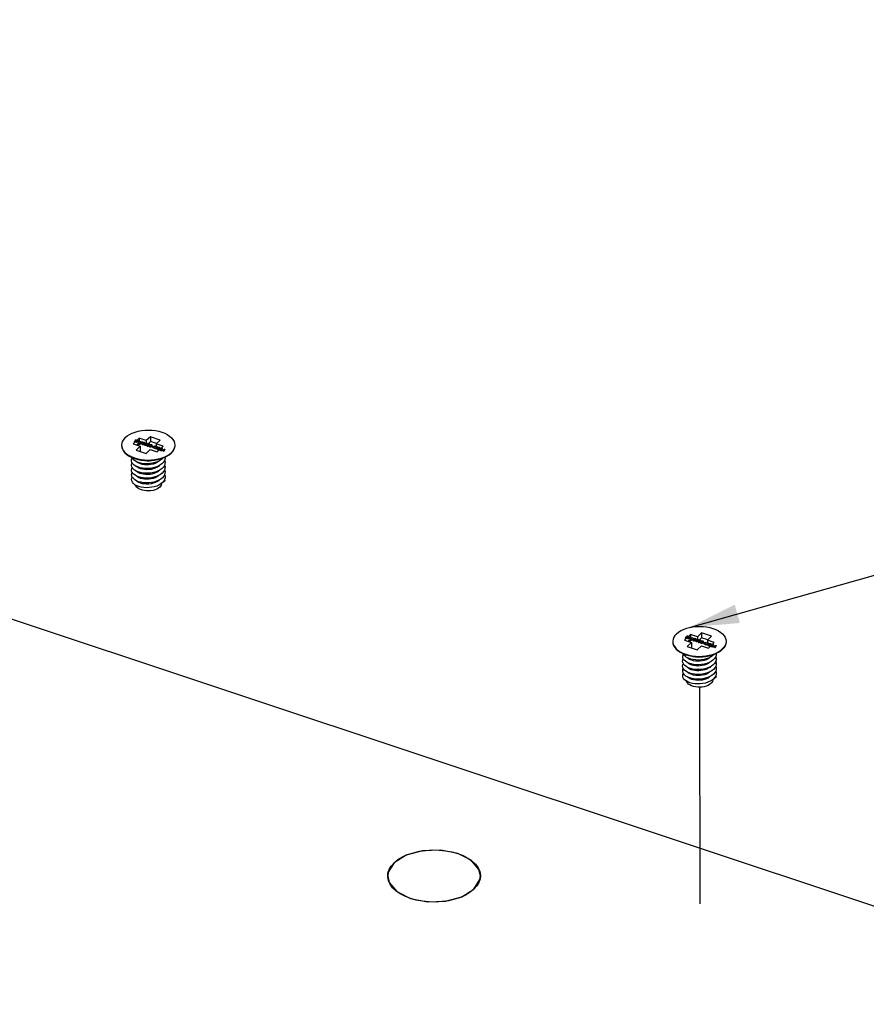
# Model space of a CAD drawing. Extents: x 0 to 1189, y 0 to 841.
# Tile 295 of 297: x 588 to 614, y 691 to 721. Entities that reach past the tile are written whole.
import ezdxf

# ---------------------------------------------------------------- set-up
doc = ezdxf.new("R2010")
doc.units = 0
doc.header["$LTSCALE"] = 65.395
doc.linetypes.add('DASHED', pattern=[0.2, 0.1, -0.1])
doc.layers.get('0').update_dxf_attribs({"linetype": 'CONTINUOUS'})
for name, color, linetype in [('02___PRT_ALL_AXES', 7, 'CONTINUOUS'), ('03_ALL_AXES', 7, 'CONTINUOUS'), ('05_ALL_CURVES', 7, 'CONTINUOUS'), ('20_ALL_FEATURES', 7, 'CONTINUOUS')]:
    doc.layers.add(name, color=color, linetype=linetype)

msp = doc.modelspace()

# ---------------------------------------------------------------- linework, layer by layer
at = {"color": 2, "linetype": 'Continuous'}
msp.add_line((608.421, 702.239), (805.537, 757.943), dxfattribs=at)
at = {"color": 7, "linetype": 'Continuous'}
msp.add_line((666.713, 676.273), (535.41, 719.958), dxfattribs=at)
at = {"color": 7, "linetype": 'DASHED'}
msp.add_line((608.723, 700.433), (608.874, 630.721), dxfattribs=at)
at = {"color": 2, "linetype": 'Continuous'}
msp.add_solid([(609.787, 702.924), (608.421, 702.239), (609.943, 702.371)], dxfattribs=at)
at = {"layer": '02___PRT_ALL_AXES', "color": 2, "linetype": 'Continuous'}
for p, q in [((600.357, 695.494), (599.864, 695.361)), ((600.903, 695.511), (600.357, 695.494)), ((601.418, 695.41), (600.903, 695.511)), ((601.824, 695.205), (601.418, 695.41)), ((599.499, 695.132), (599.317, 694.842)), ((599.864, 695.361), (599.499, 695.132)), ((602.059, 694.928), (601.824, 695.205)), ((599.317, 694.842), (599.303, 694.729)), ((602.103, 694.735), (602.059, 694.928)), ((599.303, 694.729), (599.346, 694.536)), ((599.346, 694.536), (599.581, 694.259)), ((601.906, 694.331), (602.088, 694.621)), ((602.088, 694.621), (602.103, 694.735)), ((601.541, 694.102), (601.906, 694.331))]:
    msp.add_line(p, q, dxfattribs=at)
at = {"layer": '02___PRT_ALL_AXES', "color": 7, "linetype": 'Continuous'}
for p, q in [((599.41, 695.032), (599.499, 695.132)), ((599.303, 694.729), (599.311, 694.814)), ((599.303, 694.702), (599.303, 694.729)), ((599.325, 694.59), (599.303, 694.702)), ((599.374, 694.482), (599.325, 694.59)), ((602.103, 694.735), (602.094, 694.649)), ((599.45, 694.378), (599.374, 694.482)), ((601.792, 694.239), (601.656, 694.157)), ((601.906, 694.331), (601.792, 694.239))]:
    msp.add_line(p, q, dxfattribs=at)
for points in [[(599.749, 695.307), (599.905, 695.378), (600.077, 695.435), (600.261, 695.478)], [(600.261, 695.478), (600.455, 695.506), (600.654, 695.518), (600.853, 695.515)], [(600.853, 695.515), (601.05, 695.495), (601.239, 695.46), (601.418, 695.41)], [(601.418, 695.41), (601.582, 695.346), (601.728, 695.269)], [(599.499, 695.132), (599.613, 695.225), (599.749, 695.307)], [(601.728, 695.269), (601.853, 695.182), (601.955, 695.085), (602.031, 694.982)], [(599.311, 694.814), (599.346, 694.925), (599.41, 695.032)], [(602.031, 694.982), (602.081, 694.873), (602.102, 694.761), (602.103, 694.735)], [(602.094, 694.649), (602.059, 694.539), (601.996, 694.432), (601.906, 694.331)], [(599.677, 694.194), (599.552, 694.281), (599.45, 694.378)], [(599.987, 694.054), (599.823, 694.118), (599.677, 694.194)], [(600.552, 693.949), (600.355, 693.969), (600.166, 694.004), (599.987, 694.054)], [(601.144, 693.985), (600.95, 693.957), (600.752, 693.945), (600.552, 693.949)], [(601.656, 694.157), (601.5, 694.086), (601.328, 694.028), (601.144, 693.985)]]:
    msp.add_lwpolyline(points, dxfattribs=at)
at = {"layer": '02___PRT_ALL_AXES', "color": 2, "linetype": 'Continuous'}
msp.add_lwpolyline([(599.581, 694.259), (599.987, 694.054), (600.502, 693.952), (601.048, 693.969), (601.541, 694.102)], dxfattribs=at)
at = {"layer": '03_ALL_AXES', "color": 7, "linetype": 'Continuous'}
for p, q in [((592.871, 707.744), (592.871, 707.738)), ((591.567, 707.387), (591.654, 707.353)), ((591.568, 707.372), (591.654, 707.338)), ((592.258, 707.289), (592.364, 707.308)), ((592.364, 707.308), (592.459, 707.334)), ((592.459, 707.348), (592.548, 707.381)), ((592.459, 707.334), (592.548, 707.366)), ((591.875, 707.288), (591.964, 707.276)), ((592.258, 707.289), (592.169, 707.276)), ((592.471, 706.591), (592.471, 706.586)), ((609.525, 701.818), (609.525, 701.812)), ((608.221, 701.46), (608.309, 701.426)), ((608.222, 701.445), (608.309, 701.412)), ((608.529, 701.362), (608.619, 701.349)), ((608.913, 701.362), (608.824, 701.35)), ((608.913, 701.362), (609.019, 701.382)), ((609.019, 701.382), (609.114, 701.407)), ((609.114, 701.422), (609.202, 701.454)), ((609.114, 701.407), (609.202, 701.44)), ((609.125, 700.665), (609.125, 700.659))]:
    msp.add_line(p, q, dxfattribs=at)
for points in [[(591.374, 707.973), (591.433, 708.022), (591.504, 708.066), (591.584, 708.104), (591.672, 708.137), (591.767, 708.163), (591.867, 708.181), (591.971, 708.192), (592.076, 708.195), (592.181, 708.191), (592.284, 708.179), (592.383, 708.159), (592.477, 708.132), (592.564, 708.099), (592.642, 708.059), (592.71, 708.015), (592.768, 707.965), (592.813, 707.912), (592.846, 707.855), (592.865, 707.797), (592.871, 707.744)], [(591.374, 707.973), (591.326, 707.92), (591.291, 707.864), (591.269, 707.806), (591.261, 707.747), (591.261, 707.741)], [(591.261, 707.741), (591.266, 707.688), (591.286, 707.63), (591.318, 707.574), (591.364, 707.52), (591.421, 707.471), (591.489, 707.426), (591.567, 707.387)], [(591.261, 707.726), (591.266, 707.673), (591.286, 707.615), (591.318, 707.559), (591.364, 707.506), (591.421, 707.456), (591.489, 707.411), (591.568, 707.372)], [(592.871, 707.738), (592.862, 707.679), (592.841, 707.621), (592.805, 707.565), (592.758, 707.512)], [(592.871, 707.73), (592.871, 707.724), (592.862, 707.665), (592.841, 707.607), (592.805, 707.551), (592.758, 707.498)], [(591.654, 707.353), (591.748, 707.326), (591.848, 707.307), (591.951, 707.294), (592.056, 707.29), (592.161, 707.293), (592.264, 707.304), (592.364, 707.323), (592.459, 707.348)], [(591.654, 707.338), (591.748, 707.312), (591.848, 707.292), (591.875, 707.288)], [(592.548, 707.381), (592.628, 707.419), (592.698, 707.463), (592.758, 707.512)], [(592.548, 707.366), (592.628, 707.405), (592.698, 707.449), (592.758, 707.498)], [(591.875, 707.288), (591.951, 707.28), (592.056, 707.275), (592.161, 707.279), (592.258, 707.289)], [(608.028, 702.046), (608.088, 702.095), (608.158, 702.139), (608.238, 702.178), (608.326, 702.21), (608.421, 702.236), (608.522, 702.255), (608.625, 702.266), (608.73, 702.269), (608.835, 702.264), (608.938, 702.252), (609.038, 702.233), (609.131, 702.206), (609.218, 702.173), (609.297, 702.133), (609.365, 702.088), (609.422, 702.039), (609.468, 701.985), (609.5, 701.929), (609.52, 701.871), (609.525, 701.818)], [(608.028, 702.046), (607.98, 701.994), (607.945, 701.938), (607.923, 701.88), (607.915, 701.821), (607.915, 701.814)], [(607.915, 701.814), (607.921, 701.762), (607.94, 701.703), (607.973, 701.647), (608.018, 701.594), (608.075, 701.544), (608.144, 701.499), (608.221, 701.46)], [(607.915, 701.8), (607.921, 701.747), (607.94, 701.689), (607.973, 701.633), (608.018, 701.579), (608.075, 701.53), (608.144, 701.485), (608.222, 701.445)], [(609.525, 701.812), (609.517, 701.753), (609.495, 701.695), (609.46, 701.639), (609.412, 701.586)], [(609.525, 701.803), (609.525, 701.797), (609.517, 701.738), (609.495, 701.68), (609.46, 701.624), (609.412, 701.571)], [(608.309, 701.426), (608.403, 701.4), (608.502, 701.38), (608.605, 701.368), (608.71, 701.363), (608.815, 701.367), (608.919, 701.378), (609.019, 701.396), (609.114, 701.422)], [(608.309, 701.412), (608.403, 701.385), (608.502, 701.366), (608.529, 701.362)], [(608.529, 701.362), (608.605, 701.353), (608.71, 701.349), (608.815, 701.352), (608.913, 701.362)], [(609.202, 701.454), (609.282, 701.493), (609.353, 701.537), (609.412, 701.586)], [(609.202, 701.44), (609.282, 701.478), (609.353, 701.523), (609.412, 701.571)]]:
    msp.add_lwpolyline(points, dxfattribs=at)
at = {"layer": '05_ALL_CURVES', "color": 40, "linetype": 'Continuous'}
for p, q in [((591.64, 707.846), (591.691, 707.894)), ((591.712, 707.901), (591.65, 707.843)), ((591.671, 707.889), (591.682, 707.899)), ((591.691, 707.894), (591.671, 707.889)), ((591.682, 707.899), (591.701, 707.904)), ((591.701, 707.904), (591.712, 707.901)), ((591.713, 707.882), (591.72, 707.887)), ((591.72, 707.887), (591.732, 707.889)), ((591.732, 707.889), (591.741, 707.889)), ((591.741, 707.889), (591.755, 707.887)), ((591.755, 707.887), (591.762, 707.884)), ((591.65, 707.843), (591.64, 707.846)), ((591.664, 707.838), (591.671, 707.844)), ((591.726, 707.818), (591.664, 707.838)), ((591.671, 707.844), (591.751, 707.859)), ((591.756, 707.853), (591.684, 707.84)), ((591.684, 707.84), (591.733, 707.824)), ((591.721, 707.879), (591.713, 707.882)), ((591.729, 707.882), (591.721, 707.879)), ((591.733, 707.824), (591.726, 707.818)), ((591.737, 707.883), (591.729, 707.882)), ((591.747, 707.881), (591.737, 707.883)), ((591.753, 707.879), (591.747, 707.881)), ((591.751, 707.859), (591.76, 707.863)), ((591.761, 707.875), (591.753, 707.879)), ((591.764, 707.855), (591.756, 707.853)), ((591.758, 707.83), (591.766, 707.838)), ((591.799, 707.817), (591.758, 707.83)), ((591.76, 707.863), (591.763, 707.866)), ((591.763, 707.87), (591.761, 707.875)), ((591.762, 707.884), (591.771, 707.88)), ((591.763, 707.866), (591.763, 707.87)), ((591.77, 707.86), (591.764, 707.855)), ((591.766, 707.838), (591.843, 707.857)), ((591.773, 707.862), (591.77, 707.86)), ((591.771, 707.88), (591.775, 707.875)), ((591.777, 707.868), (591.773, 707.862)), ((591.775, 707.875), (591.777, 707.868)), ((591.778, 707.834), (591.832, 707.848)), ((591.807, 707.824), (591.778, 707.834)), ((591.781, 707.799), (591.799, 707.817)), ((591.792, 707.796), (591.781, 707.799)), ((591.81, 707.813), (591.792, 707.796)), ((591.832, 707.848), (591.807, 707.824)), ((591.827, 707.807), (591.81, 707.813)), ((591.853, 707.854), (591.818, 707.821)), ((591.818, 707.821), (591.835, 707.815)), ((591.835, 707.815), (591.827, 707.807)), ((591.833, 707.782), (591.884, 707.83)), ((591.843, 707.779), (591.833, 707.782)), ((591.843, 707.857), (591.853, 707.854)), ((591.905, 707.837), (591.843, 707.779)), ((591.864, 707.825), (591.875, 707.835)), ((591.884, 707.83), (591.864, 707.825)), ((591.875, 707.787), (591.873, 707.78)), ((591.873, 707.78), (591.874, 707.775)), ((591.874, 707.775), (591.879, 707.768)), ((591.875, 707.835), (591.894, 707.84)), ((591.877, 707.791), (591.875, 707.787)), ((591.882, 707.798), (591.877, 707.791)), ((591.879, 707.768), (591.888, 707.764)), ((591.894, 707.809), (591.882, 707.798)), ((591.886, 707.788), (591.885, 707.778)), ((591.885, 707.778), (591.887, 707.774)), ((591.892, 707.796), (591.886, 707.788)), ((591.887, 707.774), (591.894, 707.77)), ((591.888, 707.764), (591.9, 707.762)), ((591.901, 707.805), (591.892, 707.796)), ((591.894, 707.84), (591.905, 707.837)), ((591.902, 707.814), (591.894, 707.809)), ((591.894, 707.77), (591.904, 707.768)), ((591.9, 707.762), (591.912, 707.762)), ((591.91, 707.811), (591.901, 707.805)), ((591.907, 707.817), (591.902, 707.814)), ((591.904, 707.768), (591.912, 707.769)), ((591.916, 707.821), (591.907, 707.817)), ((591.925, 707.817), (591.91, 707.811)), ((591.912, 707.769), (591.927, 707.774)), ((591.912, 707.762), (591.921, 707.764)), ((591.925, 707.823), (591.916, 707.821)), ((591.921, 707.764), (591.93, 707.768)), ((591.938, 707.824), (591.925, 707.823)), ((591.933, 707.817), (591.925, 707.817)), ((591.927, 707.774), (591.936, 707.781)), ((591.93, 707.768), (591.935, 707.771)), ((591.943, 707.816), (591.933, 707.817)), ((591.935, 707.771), (591.944, 707.777)), ((591.936, 707.781), (591.946, 707.79)), ((591.949, 707.822), (591.938, 707.824)), ((591.95, 707.812), (591.943, 707.816)), ((591.944, 707.777), (591.955, 707.788)), ((591.946, 707.79), (591.952, 707.798)), ((591.958, 707.817), (591.949, 707.822)), ((591.951, 707.761), (591.949, 707.755)), ((591.949, 707.755), (591.95, 707.75)), ((591.953, 707.807), (591.95, 707.812)), ((591.95, 707.75), (591.955, 707.743)), ((591.953, 707.766), (591.951, 707.761)), ((591.952, 707.798), (591.953, 707.807)), ((591.958, 707.772), (591.953, 707.766)), ((591.955, 707.788), (591.96, 707.795)), ((591.955, 707.743), (591.964, 707.739)), ((591.963, 707.811), (591.958, 707.817)), ((591.969, 707.783), (591.958, 707.772)), ((591.96, 707.795), (591.962, 707.799)), ((591.961, 707.763), (591.96, 707.753)), ((591.96, 707.753), (591.963, 707.749)), ((591.967, 707.771), (591.961, 707.763)), ((591.962, 707.799), (591.964, 707.805)), ((591.964, 707.805), (591.963, 707.811)), ((591.963, 707.749), (591.97, 707.745)), ((591.964, 707.739), (591.975, 707.736)), ((591.977, 707.779), (591.967, 707.771)), ((591.978, 707.789), (591.969, 707.783)), ((591.97, 707.745), (591.98, 707.743)), ((591.975, 707.736), (591.988, 707.737)), ((591.986, 707.786), (591.977, 707.779)), ((591.983, 707.792), (591.978, 707.789)), ((591.98, 707.743), (591.988, 707.744)), ((591.992, 707.796), (591.983, 707.792)), ((592.001, 707.791), (591.986, 707.786)), ((591.988, 707.744), (592.003, 707.749)), ((591.988, 707.737), (591.997, 707.739)), ((592.001, 707.798), (591.992, 707.796)), ((591.997, 707.739), (592.006, 707.743)), ((592.013, 707.799), (592.001, 707.798)), ((592.009, 707.792), (592.001, 707.791)), ((592.003, 707.749), (592.012, 707.756)), ((592.006, 707.743), (592.011, 707.746)), ((592.019, 707.791), (592.009, 707.792)), ((592.011, 707.746), (592.019, 707.752)), ((592.012, 707.756), (592.021, 707.764)), ((592.025, 707.797), (592.013, 707.799)), ((592.026, 707.786), (592.019, 707.791)), ((592.019, 707.752), (592.031, 707.763)), ((592.021, 707.764), (592.027, 707.772)), ((592.026, 707.736), (592.024, 707.73)), ((592.024, 707.73), (592.026, 707.725)), ((592.034, 707.792), (592.025, 707.797)), ((592.028, 707.782), (592.026, 707.786)), ((592.028, 707.74), (592.026, 707.736)), ((592.026, 707.725), (592.03, 707.718)), ((592.027, 707.772), (592.028, 707.782)), ((592.033, 707.747), (592.028, 707.74)), ((592.03, 707.718), (592.039, 707.713)), ((592.031, 707.763), (592.036, 707.77)), ((592.045, 707.758), (592.033, 707.747)), ((592.039, 707.785), (592.034, 707.792)), ((592.036, 707.77), (592.038, 707.774)), ((592.037, 707.738), (592.036, 707.728)), ((592.036, 707.728), (592.039, 707.724)), ((592.043, 707.746), (592.037, 707.738)), ((592.038, 707.774), (592.04, 707.78)), ((592.04, 707.78), (592.039, 707.785)), ((592.039, 707.724), (592.046, 707.719)), ((592.039, 707.713), (592.051, 707.711)), ((592.052, 707.754), (592.043, 707.746)), ((592.053, 707.764), (592.045, 707.758)), ((592.046, 707.719), (592.056, 707.718)), ((592.051, 707.711), (592.064, 707.712)), ((592.062, 707.761), (592.052, 707.754)), ((592.059, 707.767), (592.053, 707.764)), ((592.056, 707.718), (592.064, 707.719)), ((592.068, 707.771), (592.059, 707.767)), ((592.077, 707.766), (592.062, 707.761)), ((592.064, 707.719), (592.078, 707.724)), ((592.064, 707.712), (592.073, 707.714)), ((592.077, 707.773), (592.068, 707.771)), ((592.073, 707.714), (592.081, 707.718)), ((592.089, 707.774), (592.077, 707.773)), ((592.084, 707.767), (592.077, 707.766)), ((592.078, 707.724), (592.088, 707.731)), ((592.081, 707.718), (592.087, 707.721)), ((592.094, 707.765), (592.084, 707.767)), ((592.087, 707.721), (592.095, 707.727)), ((592.088, 707.731), (592.097, 707.739)), ((592.101, 707.771), (592.089, 707.774)), ((592.102, 707.761), (592.094, 707.765)), ((592.095, 707.727), (592.107, 707.738)), ((592.097, 707.739), (592.103, 707.747)), ((592.102, 707.711), (592.1, 707.705)), ((592.1, 707.705), (592.101, 707.699)), ((592.11, 707.767), (592.101, 707.771)), ((592.101, 707.699), (592.106, 707.693)), ((592.104, 707.757), (592.102, 707.761)), ((592.104, 707.715), (592.102, 707.711)), ((592.103, 707.747), (592.104, 707.757)), ((592.109, 707.722), (592.104, 707.715)), ((592.106, 707.693), (592.115, 707.688)), ((592.107, 707.738), (592.112, 707.744)), ((592.121, 707.733), (592.109, 707.722)), ((592.115, 707.76), (592.11, 707.767)), ((592.112, 707.744), (592.114, 707.749)), ((592.113, 707.712), (592.112, 707.703)), ((592.112, 707.703), (592.114, 707.698)), ((592.119, 707.72), (592.113, 707.712)), ((592.114, 707.749), (592.116, 707.755)), ((592.114, 707.698), (592.122, 707.694)), ((592.116, 707.755), (592.115, 707.76)), ((592.115, 707.688), (592.127, 707.686)), ((592.128, 707.729), (592.119, 707.72)), ((592.129, 707.739), (592.121, 707.733)), ((592.122, 707.694), (592.132, 707.693)), ((592.127, 707.686), (592.139, 707.687)), ((592.138, 707.736), (592.128, 707.729)), ((592.135, 707.742), (592.129, 707.739)), ((592.132, 707.693), (592.139, 707.693)), ((592.143, 707.746), (592.135, 707.742)), ((592.152, 707.741), (592.138, 707.736)), ((592.139, 707.693), (592.154, 707.699)), ((592.139, 707.687), (592.148, 707.689)), ((592.152, 707.748), (592.143, 707.746)), ((592.148, 707.689), (592.157, 707.693)), ((592.165, 707.748), (592.152, 707.748)), ((592.16, 707.742), (592.152, 707.741)), ((592.154, 707.699), (592.164, 707.705)), ((592.157, 707.693), (592.163, 707.696)), ((592.17, 707.74), (592.16, 707.742)), ((592.163, 707.696), (592.171, 707.701)), ((592.164, 707.705), (592.173, 707.714)), ((592.177, 707.746), (592.165, 707.748)), ((592.177, 707.736), (592.17, 707.74)), ((592.171, 707.701), (592.183, 707.712)), ((592.173, 707.714), (592.179, 707.722)), ((592.186, 707.742), (592.177, 707.746)), ((592.18, 707.732), (592.177, 707.736)), ((592.178, 707.691), (592.186, 707.698)), ((592.22, 707.677), (592.178, 707.691)), ((592.179, 707.722), (592.18, 707.732)), ((592.183, 707.712), (592.188, 707.719)), ((592.19, 707.735), (592.186, 707.742)), ((592.186, 707.698), (592.263, 707.718)), ((592.188, 707.719), (592.19, 707.724)), ((592.192, 707.73), (592.19, 707.735)), ((592.19, 707.724), (592.192, 707.73)), ((592.198, 707.694), (592.252, 707.708)), ((592.227, 707.684), (592.198, 707.694)), ((592.201, 707.659), (592.22, 707.677)), ((592.212, 707.656), (592.201, 707.659)), ((592.23, 707.673), (592.212, 707.656)), ((592.252, 707.708), (592.227, 707.684)), ((592.247, 707.668), (592.23, 707.673)), ((592.273, 707.714), (592.238, 707.681)), ((592.238, 707.681), (592.255, 707.675)), ((592.243, 707.646), (592.249, 707.652)), ((592.305, 707.625), (592.243, 707.646)), ((592.255, 707.675), (592.247, 707.668)), ((592.249, 707.652), (592.33, 707.667)), ((592.263, 707.718), (592.273, 707.714)), ((592.335, 707.66), (592.263, 707.647)), ((592.263, 707.647), (592.311, 707.631)), ((592.291, 707.69), (592.298, 707.694)), ((592.3, 707.687), (592.291, 707.69)), ((592.298, 707.694), (592.31, 707.697)), ((592.307, 707.689), (592.3, 707.687)), ((592.311, 707.631), (592.305, 707.625)), ((592.315, 707.69), (592.307, 707.689)), ((592.31, 707.697), (592.32, 707.697)), ((592.325, 707.689), (592.315, 707.69)), ((592.32, 707.697), (592.333, 707.694)), ((592.332, 707.686), (592.325, 707.689)), ((592.33, 707.667), (592.339, 707.671)), ((592.339, 707.682), (592.332, 707.686)), ((592.333, 707.694), (592.34, 707.692)), ((592.336, 707.633), (592.334, 707.627)), ((592.334, 707.627), (592.336, 707.621)), ((592.342, 707.663), (592.335, 707.66)), ((592.338, 707.637), (592.336, 707.633)), ((592.336, 707.621), (592.34, 707.615)), ((592.343, 707.644), (592.338, 707.637)), ((592.342, 707.678), (592.339, 707.682)), ((592.339, 707.671), (592.341, 707.673)), ((592.34, 707.692), (592.349, 707.687)), ((592.34, 707.615), (592.349, 707.61)), ((592.341, 707.673), (592.342, 707.678)), ((592.349, 707.667), (592.342, 707.663)), ((592.355, 707.655), (592.343, 707.644)), ((592.347, 707.634), (592.346, 707.625)), ((592.346, 707.625), (592.349, 707.62)), ((592.353, 707.642), (592.347, 707.634)), ((592.349, 707.687), (592.353, 707.682)), ((592.352, 707.67), (592.349, 707.667)), ((592.349, 707.62), (592.356, 707.616)), ((592.349, 707.61), (592.361, 707.608)), ((592.355, 707.675), (592.352, 707.67)), ((592.353, 707.682), (592.355, 707.675)), ((592.362, 707.651), (592.353, 707.642)), ((592.363, 707.661), (592.355, 707.655)), ((592.356, 707.616), (592.366, 707.615)), ((592.361, 707.608), (592.374, 707.609)), ((592.372, 707.658), (592.362, 707.651)), ((592.369, 707.664), (592.363, 707.661)), ((592.366, 707.615), (592.374, 707.616)), ((592.377, 707.668), (592.369, 707.664)), ((592.387, 707.663), (592.372, 707.658)), ((592.374, 707.616), (592.388, 707.621)), ((592.374, 707.609), (592.383, 707.611)), ((592.387, 707.67), (592.377, 707.668)), ((592.383, 707.611), (592.391, 707.615)), ((592.399, 707.671), (592.387, 707.67)), ((592.394, 707.664), (592.387, 707.663)), ((592.388, 707.621), (592.398, 707.628)), ((592.391, 707.615), (592.397, 707.618)), ((592.404, 707.662), (592.394, 707.664)), ((592.397, 707.618), (592.405, 707.623)), ((592.398, 707.628), (592.407, 707.636)), ((592.411, 707.668), (592.399, 707.671)), ((592.412, 707.658), (592.404, 707.662)), ((592.405, 707.623), (592.417, 707.635)), ((592.407, 707.636), (592.413, 707.644)), ((592.412, 707.608), (592.41, 707.602)), ((592.41, 707.602), (592.411, 707.596)), ((592.42, 707.664), (592.411, 707.668)), ((592.411, 707.596), (592.416, 707.59)), ((592.414, 707.654), (592.412, 707.658)), ((592.414, 707.612), (592.412, 707.608)), ((592.413, 707.644), (592.414, 707.654)), ((592.419, 707.619), (592.414, 707.612)), ((592.416, 707.59), (592.425, 707.585)), ((592.417, 707.635), (592.422, 707.641)), ((592.431, 707.63), (592.419, 707.619)), ((592.424, 707.657), (592.42, 707.664)), ((592.422, 707.641), (592.424, 707.646)), ((592.423, 707.609), (592.422, 707.599)), ((592.422, 707.599), (592.424, 707.595)), ((592.429, 707.617), (592.423, 707.609)), ((592.426, 707.652), (592.424, 707.657)), ((592.424, 707.646), (592.426, 707.652)), ((592.424, 707.595), (592.432, 707.591)), ((592.438, 707.626), (592.429, 707.617)), ((592.439, 707.636), (592.431, 707.63)), ((592.432, 707.591), (592.442, 707.59)), ((592.448, 707.633), (592.438, 707.626)), ((592.445, 707.639), (592.439, 707.636)), ((592.442, 707.59), (592.449, 707.59)), ((592.453, 707.643), (592.445, 707.639)), ((592.462, 707.638), (592.448, 707.633)), ((592.449, 707.59), (592.464, 707.595)), ((592.462, 707.645), (592.453, 707.643)), ((592.458, 707.586), (592.467, 707.589)), ((592.475, 707.645), (592.462, 707.645)), ((592.47, 707.639), (592.462, 707.638)), ((592.464, 707.595), (592.474, 707.602)), ((592.467, 707.589), (592.473, 707.593)), ((592.48, 707.637), (592.47, 707.639)), ((592.47, 707.57), (592.559, 707.619)), ((592.473, 707.593), (592.481, 707.598)), ((592.474, 707.602), (592.483, 707.611)), ((592.487, 707.643), (592.475, 707.645)), ((592.487, 707.633), (592.48, 707.637)), ((592.481, 707.598), (592.493, 707.609)), ((592.483, 707.611), (592.489, 707.619)), ((592.496, 707.639), (592.487, 707.643)), ((592.49, 707.629), (592.487, 707.633)), ((592.489, 707.619), (592.49, 707.629)), ((592.493, 707.609), (592.497, 707.616)), ((592.5, 707.632), (592.496, 707.639)), ((592.497, 707.616), (592.5, 707.62)), ((592.501, 707.626), (592.5, 707.632)), ((592.5, 707.62), (592.501, 707.626)), ((592.51, 707.584), (592.56, 707.612)), ((592.573, 707.615), (592.539, 707.547)), ((592.56, 707.612), (592.541, 707.573)), ((592.559, 707.619), (592.573, 707.615)), ((592.425, 707.585), (592.437, 707.583)), ((592.437, 707.583), (592.449, 707.584)), ((592.449, 707.584), (592.458, 707.586)), ((592.48, 707.567), (592.47, 707.57)), ((592.503, 707.579), (592.48, 707.567)), ((592.537, 707.568), (592.503, 707.579)), ((592.541, 707.573), (592.51, 707.584)), ((592.528, 707.551), (592.537, 707.568)), ((592.539, 707.547), (592.528, 707.551)), ((608.294, 701.92), (608.345, 701.968)), ((608.366, 701.975), (608.305, 701.916)), ((608.326, 701.963), (608.336, 701.973)), ((608.345, 701.968), (608.326, 701.963)), ((608.336, 701.973), (608.356, 701.978)), ((608.356, 701.978), (608.366, 701.975)), ((608.367, 701.956), (608.374, 701.96)), ((608.376, 701.953), (608.367, 701.956)), ((608.374, 701.96), (608.386, 701.963)), ((608.383, 701.955), (608.376, 701.953)), ((608.391, 701.956), (608.383, 701.955)), ((608.386, 701.963), (608.396, 701.963)), ((608.401, 701.955), (608.391, 701.956)), ((608.396, 701.963), (608.409, 701.96)), ((608.408, 701.952), (608.401, 701.955)), ((608.415, 701.948), (608.408, 701.952)), ((608.409, 701.96), (608.416, 701.958)), ((608.418, 701.944), (608.415, 701.948)), ((608.416, 701.958), (608.425, 701.953)), ((608.417, 701.939), (608.418, 701.944)), ((608.425, 701.953), (608.429, 701.948)), ((608.431, 701.941), (608.428, 701.936)), ((608.429, 701.948), (608.431, 701.941)), ((608.305, 701.916), (608.294, 701.92)), ((608.319, 701.912), (608.325, 701.918)), ((608.381, 701.891), (608.319, 701.912)), ((608.325, 701.918), (608.406, 701.933)), ((608.411, 701.926), (608.339, 701.913)), ((608.339, 701.913), (608.387, 701.897)), ((608.387, 701.897), (608.381, 701.891)), ((608.406, 701.933), (608.415, 701.937)), ((608.418, 701.929), (608.411, 701.926)), ((608.413, 701.904), (608.42, 701.911)), ((608.454, 701.89), (608.413, 701.904)), ((608.415, 701.937), (608.417, 701.939)), ((608.425, 701.933), (608.418, 701.929)), ((608.42, 701.911), (608.497, 701.931)), ((608.428, 701.936), (608.425, 701.933)), ((608.433, 701.907), (608.487, 701.921)), ((608.462, 701.898), (608.433, 701.907)), ((608.436, 701.873), (608.454, 701.89)), ((608.446, 701.869), (608.436, 701.873)), ((608.464, 701.887), (608.446, 701.869)), ((608.487, 701.921), (608.462, 701.898)), ((608.481, 701.881), (608.464, 701.887)), ((608.507, 701.928), (608.472, 701.894)), ((608.472, 701.894), (608.489, 701.888)), ((608.489, 701.888), (608.481, 701.881)), ((608.487, 701.856), (608.538, 701.904)), ((608.498, 701.852), (608.487, 701.856)), ((608.497, 701.931), (608.507, 701.928)), ((608.559, 701.91), (608.498, 701.852)), ((608.519, 701.899), (608.529, 701.909)), ((608.538, 701.904), (608.519, 701.899)), ((608.529, 701.86), (608.527, 701.854)), ((608.527, 701.854), (608.529, 701.849)), ((608.529, 701.909), (608.549, 701.914)), ((608.531, 701.864), (608.529, 701.86)), ((608.529, 701.849), (608.533, 701.842)), ((608.536, 701.871), (608.531, 701.864)), ((608.533, 701.842), (608.542, 701.837)), ((608.548, 701.882), (608.536, 701.871)), ((608.54, 701.862), (608.539, 701.852)), ((608.539, 701.852), (608.542, 701.848)), ((608.546, 701.87), (608.54, 701.862)), ((608.542, 701.848), (608.549, 701.843)), ((608.542, 701.837), (608.554, 701.835)), ((608.555, 701.878), (608.546, 701.87)), ((608.556, 701.888), (608.548, 701.882)), ((608.549, 701.914), (608.559, 701.91)), ((608.549, 701.843), (608.559, 701.842)), ((608.554, 701.835), (608.567, 701.836)), ((608.565, 701.885), (608.555, 701.878)), ((608.562, 701.891), (608.556, 701.888)), ((608.559, 701.842), (608.567, 701.843)), ((608.571, 701.895), (608.562, 701.891)), ((608.58, 701.89), (608.565, 701.885)), ((608.567, 701.843), (608.581, 701.848)), ((608.567, 701.836), (608.576, 701.838)), ((608.58, 701.897), (608.571, 701.895)), ((608.576, 701.838), (608.584, 701.842)), ((608.592, 701.898), (608.58, 701.897)), ((608.587, 701.891), (608.58, 701.89)), ((608.581, 701.848), (608.591, 701.855)), ((608.584, 701.842), (608.59, 701.845)), ((608.597, 701.889), (608.587, 701.891)), ((608.59, 701.845), (608.598, 701.851)), ((608.591, 701.855), (608.6, 701.863)), ((608.604, 701.895), (608.592, 701.898)), ((608.605, 701.885), (608.597, 701.889)), ((608.598, 701.851), (608.61, 701.862)), ((608.6, 701.863), (608.606, 701.871)), ((608.605, 701.835), (608.603, 701.829)), ((608.603, 701.829), (608.604, 701.823)), ((608.613, 701.891), (608.604, 701.895)), ((608.604, 701.823), (608.609, 701.817)), ((608.607, 701.881), (608.605, 701.885)), ((608.607, 701.839), (608.605, 701.835)), ((608.606, 701.871), (608.607, 701.881)), ((608.612, 701.846), (608.607, 701.839)), ((608.609, 701.817), (608.618, 701.812)), ((608.61, 701.862), (608.615, 701.868)), ((608.624, 701.857), (608.612, 701.846)), ((608.618, 701.884), (608.613, 701.891)), ((608.615, 701.868), (608.617, 701.873)), ((608.616, 701.836), (608.615, 701.827)), ((608.615, 701.827), (608.617, 701.822)), ((608.622, 701.844), (608.616, 701.836)), ((608.617, 701.873), (608.619, 701.879)), ((608.617, 701.822), (608.625, 701.818)), ((608.619, 701.879), (608.618, 701.884)), ((608.618, 701.812), (608.63, 701.81)), ((608.631, 701.853), (608.622, 701.844)), ((608.632, 701.863), (608.624, 701.857)), ((608.625, 701.818), (608.635, 701.817)), ((608.63, 701.81), (608.642, 701.811)), ((608.641, 701.86), (608.631, 701.853)), ((608.638, 701.866), (608.632, 701.863)), ((608.635, 701.817), (608.642, 701.817)), ((608.646, 701.87), (608.638, 701.866)), ((608.655, 701.865), (608.641, 701.86)), ((608.642, 701.817), (608.657, 701.823)), ((608.642, 701.811), (608.651, 701.813)), ((608.655, 701.872), (608.646, 701.87)), ((608.651, 701.813), (608.66, 701.817)), ((608.668, 701.872), (608.655, 701.872)), ((608.663, 701.866), (608.655, 701.865)), ((608.657, 701.823), (608.667, 701.829)), ((608.66, 701.817), (608.666, 701.82)), ((608.673, 701.864), (608.663, 701.866)), ((608.666, 701.82), (608.674, 701.825)), ((608.667, 701.829), (608.676, 701.838)), ((608.68, 701.87), (608.668, 701.872)), ((608.68, 701.86), (608.673, 701.864)), ((608.674, 701.825), (608.686, 701.836)), ((608.676, 701.838), (608.682, 701.846)), ((608.681, 701.81), (608.679, 701.804)), ((608.679, 701.804), (608.68, 701.798)), ((608.689, 701.866), (608.68, 701.87)), ((608.683, 701.856), (608.68, 701.86)), ((608.68, 701.798), (608.685, 701.792)), ((608.683, 701.814), (608.681, 701.81)), ((608.682, 701.846), (608.683, 701.856)), ((608.688, 701.821), (608.683, 701.814)), ((608.685, 701.792), (608.694, 701.787)), ((608.686, 701.836), (608.691, 701.843)), ((608.7, 701.832), (608.688, 701.821)), ((608.693, 701.859), (608.689, 701.866)), ((608.691, 701.843), (608.693, 701.847)), ((608.692, 701.811), (608.691, 701.801)), ((608.691, 701.801), (608.693, 701.797)), ((608.698, 701.819), (608.692, 701.811)), ((608.695, 701.854), (608.693, 701.859)), ((608.693, 701.847), (608.695, 701.854)), ((608.693, 701.797), (608.7, 701.793)), ((608.694, 701.787), (608.706, 701.785)), ((608.707, 701.828), (608.698, 701.819)), ((608.708, 701.837), (608.7, 701.832)), ((608.7, 701.793), (608.71, 701.791)), ((608.706, 701.785), (608.718, 701.786)), ((608.716, 701.835), (608.707, 701.828)), ((608.713, 701.841), (608.708, 701.837)), ((608.71, 701.791), (608.718, 701.792)), ((608.722, 701.844), (608.713, 701.841)), ((608.731, 701.84), (608.716, 701.835)), ((608.718, 701.792), (608.733, 701.797)), ((608.718, 701.786), (608.727, 701.788)), ((608.731, 701.846), (608.722, 701.844)), ((608.727, 701.788), (608.736, 701.791)), ((608.744, 701.847), (608.731, 701.846)), ((608.739, 701.841), (608.731, 701.84)), ((608.733, 701.797), (608.742, 701.804)), ((608.736, 701.791), (608.741, 701.794)), ((608.749, 701.839), (608.739, 701.841)), ((608.741, 701.794), (608.75, 701.8)), ((608.742, 701.804), (608.752, 701.813)), ((608.755, 701.845), (608.744, 701.847)), ((608.756, 701.835), (608.749, 701.839)), ((608.75, 701.8), (608.761, 701.811)), ((608.752, 701.813), (608.758, 701.821)), ((608.764, 701.84), (608.755, 701.845)), ((608.757, 701.784), (608.755, 701.778)), ((608.755, 701.778), (608.756, 701.773)), ((608.759, 701.831), (608.756, 701.835)), ((608.756, 701.773), (608.761, 701.766)), ((608.759, 701.789), (608.757, 701.784)), ((608.758, 701.821), (608.759, 701.831)), ((608.764, 701.796), (608.759, 701.789)), ((608.761, 701.811), (608.766, 701.818)), ((608.761, 701.766), (608.77, 701.762)), ((608.769, 701.834), (608.764, 701.84)), ((608.775, 701.807), (608.764, 701.796)), ((608.766, 701.818), (608.768, 701.822)), ((608.767, 701.786), (608.766, 701.776)), ((608.766, 701.776), (608.769, 701.772)), ((608.773, 701.794), (608.767, 701.786)), ((608.768, 701.822), (608.77, 701.828)), ((608.77, 701.828), (608.769, 701.834)), ((608.769, 701.772), (608.776, 701.768)), ((608.77, 701.762), (608.781, 701.759)), ((608.783, 701.803), (608.773, 701.794)), ((608.784, 701.812), (608.775, 701.807)), ((608.776, 701.768), (608.786, 701.766)), ((608.781, 701.759), (608.794, 701.76)), ((608.792, 701.809), (608.783, 701.803)), ((608.789, 701.815), (608.784, 701.812)), ((608.786, 701.766), (608.794, 701.767)), ((608.798, 701.819), (608.789, 701.815)), ((608.807, 701.815), (608.792, 701.809)), ((608.794, 701.767), (608.809, 701.772)), ((608.794, 701.76), (608.803, 701.762)), ((608.807, 701.821), (608.798, 701.819)), ((608.803, 701.762), (608.812, 701.766)), ((608.819, 701.822), (608.807, 701.821)), ((608.815, 701.815), (608.807, 701.815)), ((608.809, 701.772), (608.818, 701.779)), ((608.812, 701.766), (608.817, 701.769)), ((608.825, 701.814), (608.815, 701.815)), ((608.817, 701.769), (608.825, 701.775)), ((608.818, 701.779), (608.827, 701.788)), ((608.831, 701.82), (608.819, 701.822)), ((608.832, 701.81), (608.825, 701.814)), ((608.825, 701.775), (608.837, 701.786)), ((608.827, 701.788), (608.833, 701.796)), ((608.84, 701.815), (608.831, 701.82)), ((608.834, 701.805), (608.832, 701.81)), ((608.833, 701.796), (608.834, 701.805)), ((608.833, 701.764), (608.841, 701.772)), ((608.874, 701.75), (608.833, 701.764)), ((608.837, 701.786), (608.842, 701.793)), ((608.845, 701.809), (608.84, 701.815)), ((608.841, 701.772), (608.917, 701.791)), ((608.842, 701.793), (608.844, 701.797)), ((608.844, 701.797), (608.846, 701.803)), ((608.846, 701.803), (608.845, 701.809)), ((608.853, 701.768), (608.907, 701.781)), ((608.882, 701.758), (608.853, 701.768)), ((608.856, 701.733), (608.874, 701.75)), ((608.866, 701.73), (608.856, 701.733)), ((608.884, 701.747), (608.866, 701.73)), ((608.907, 701.781), (608.882, 701.758)), ((608.902, 701.741), (608.884, 701.747)), ((608.927, 701.788), (608.892, 701.754)), ((608.892, 701.754), (608.909, 701.749)), ((608.897, 701.719), (608.904, 701.725)), ((608.959, 701.699), (608.897, 701.719)), ((608.909, 701.749), (608.902, 701.741)), ((608.904, 701.725), (608.984, 701.74)), ((608.917, 701.791), (608.927, 701.788)), ((608.989, 701.734), (608.917, 701.721)), ((608.917, 701.721), (608.966, 701.705)), ((608.946, 701.763), (608.953, 701.768)), ((608.954, 701.76), (608.946, 701.763)), ((608.953, 701.768), (608.965, 701.77)), ((608.962, 701.763), (608.954, 701.76)), ((608.966, 701.705), (608.959, 701.699)), ((608.97, 701.764), (608.962, 701.763)), ((608.965, 701.77), (608.974, 701.771)), ((608.98, 701.762), (608.97, 701.764)), ((608.974, 701.771), (608.988, 701.768)), ((608.986, 701.76), (608.98, 701.762)), ((608.984, 701.74), (608.993, 701.744)), ((608.994, 701.756), (608.986, 701.76)), ((608.988, 701.768), (608.995, 701.765)), ((608.997, 701.736), (608.989, 701.734)), ((608.991, 701.707), (608.989, 701.7)), ((608.989, 701.7), (608.99, 701.695)), ((608.99, 701.695), (608.995, 701.688)), ((608.993, 701.711), (608.991, 701.707)), ((608.993, 701.744), (608.996, 701.747)), ((608.998, 701.718), (608.993, 701.711)), ((608.996, 701.752), (608.994, 701.756)), ((608.995, 701.765), (609.004, 701.761)), ((608.995, 701.688), (609.004, 701.684)), ((608.996, 701.747), (608.996, 701.752)), ((609.003, 701.741), (608.997, 701.736)), ((609.009, 701.729), (608.998, 701.718)), ((609.008, 701.716), (609.001, 701.708)), ((609.001, 701.708), (609.001, 701.698)), ((609.001, 701.698), (609.003, 701.694)), ((609.006, 701.743), (609.003, 701.741)), ((609.003, 701.694), (609.01, 701.69)), ((609.004, 701.761), (609.008, 701.756)), ((609.004, 701.684), (609.015, 701.682)), ((609.01, 701.749), (609.006, 701.743)), ((609.008, 701.756), (609.01, 701.749)), ((609.017, 701.725), (609.008, 701.716)), ((609.018, 701.734), (609.009, 701.729)), ((609.01, 701.69), (609.02, 701.688)), ((609.015, 701.682), (609.028, 701.682)), ((609.026, 701.732), (609.017, 701.725)), ((609.023, 701.738), (609.018, 701.734)), ((609.02, 701.688), (609.028, 701.689)), ((609.032, 701.741), (609.023, 701.738)), ((609.041, 701.737), (609.026, 701.732)), ((609.028, 701.689), (609.043, 701.694)), ((609.028, 701.682), (609.037, 701.684)), ((609.041, 701.743), (609.032, 701.741)), ((609.037, 701.684), (609.046, 701.688)), ((609.054, 701.744), (609.041, 701.743)), ((609.049, 701.737), (609.041, 701.737)), ((609.043, 701.694), (609.052, 701.701)), ((609.046, 701.688), (609.051, 701.691)), ((609.059, 701.736), (609.049, 701.737)), ((609.051, 701.691), (609.06, 701.697)), ((609.052, 701.701), (609.061, 701.71)), ((609.065, 701.742), (609.054, 701.744)), ((609.066, 701.732), (609.059, 701.736)), ((609.06, 701.697), (609.071, 701.708)), ((609.061, 701.71), (609.068, 701.718)), ((609.074, 701.737), (609.065, 701.742)), ((609.066, 701.681), (609.065, 701.675)), ((609.065, 701.675), (609.066, 701.67)), ((609.069, 701.727), (609.066, 701.732)), ((609.069, 701.686), (609.066, 701.681)), ((609.066, 701.67), (609.071, 701.663)), ((609.068, 701.718), (609.069, 701.727)), ((609.073, 701.692), (609.069, 701.686)), ((609.071, 701.708), (609.076, 701.715)), ((609.071, 701.663), (609.08, 701.659)), ((609.085, 701.704), (609.073, 701.692)), ((609.079, 701.731), (609.074, 701.737)), ((609.076, 701.715), (609.078, 701.719)), ((609.077, 701.683), (609.076, 701.673)), ((609.076, 701.673), (609.079, 701.669)), ((609.083, 701.691), (609.077, 701.683)), ((609.078, 701.719), (609.08, 701.725)), ((609.08, 701.725), (609.079, 701.731)), ((609.079, 701.669), (609.086, 701.665)), ((609.08, 701.659), (609.091, 701.656)), ((609.092, 701.699), (609.083, 701.691)), ((609.093, 701.709), (609.085, 701.704)), ((609.086, 701.665), (609.096, 701.663)), ((609.091, 701.656), (609.104, 701.657)), ((609.102, 701.706), (609.092, 701.699)), ((609.099, 701.712), (609.093, 701.709)), ((609.096, 701.663), (609.104, 701.664)), ((609.108, 701.716), (609.099, 701.712)), ((609.117, 701.711), (609.102, 701.706)), ((609.104, 701.664), (609.119, 701.669)), ((609.104, 701.657), (609.113, 701.659)), ((609.117, 701.718), (609.108, 701.716)), ((609.113, 701.659), (609.122, 701.663)), ((609.129, 701.719), (609.117, 701.718)), ((609.125, 701.712), (609.117, 701.711)), ((609.119, 701.669), (609.128, 701.676)), ((609.122, 701.663), (609.127, 701.666)), ((609.124, 701.644), (609.213, 701.693)), ((609.135, 701.64), (609.124, 701.644)), ((609.134, 701.711), (609.125, 701.712)), ((609.127, 701.666), (609.135, 701.672)), ((609.128, 701.676), (609.137, 701.685)), ((609.141, 701.717), (609.129, 701.719)), ((609.142, 701.706), (609.134, 701.711)), ((609.135, 701.672), (609.147, 701.683)), ((609.157, 701.653), (609.135, 701.64)), ((609.137, 701.685), (609.143, 701.693)), ((609.15, 701.712), (609.141, 701.717)), ((609.144, 701.702), (609.142, 701.706)), ((609.143, 701.693), (609.144, 701.702)), ((609.147, 701.683), (609.152, 701.69)), ((609.155, 701.706), (609.15, 701.712)), ((609.152, 701.69), (609.154, 701.694)), ((609.154, 701.694), (609.156, 701.7)), ((609.156, 701.7), (609.155, 701.706)), ((609.192, 701.641), (609.157, 701.653)), ((609.164, 701.657), (609.215, 701.685)), ((609.195, 701.647), (609.164, 701.657)), ((609.227, 701.688), (609.193, 701.621)), ((609.215, 701.685), (609.195, 701.647)), ((609.213, 701.693), (609.227, 701.688)), ((609.183, 701.624), (609.192, 701.641)), ((609.193, 701.621), (609.183, 701.624))]:
    msp.add_line(p, q, dxfattribs=at)
at = {"layer": '20_ALL_FEATURES', "color": 7, "linetype": 'Continuous'}
for p, q in [((591.794, 707.947), (591.615, 707.778)), ((591.794, 707.947), (591.794, 707.803)), ((592.005, 707.877), (591.794, 707.947)), ((592.13, 707.996), (592.005, 707.877)), ((592.13, 707.996), (592.13, 707.851)), ((592.431, 707.896), (592.13, 707.996)), ((592.306, 707.777), (592.431, 707.896)), ((591.615, 707.778), (591.826, 707.708)), ((591.826, 707.708), (591.701, 707.589)), ((591.701, 707.589), (592.002, 707.489)), ((591.735, 707.746), (591.727, 707.741)), ((591.794, 707.803), (591.735, 707.746)), ((591.837, 707.788), (591.794, 707.803)), ((591.826, 707.708), (591.826, 707.563)), ((591.844, 707.789), (591.837, 707.788)), ((591.844, 707.786), (591.844, 707.789)), ((592.005, 707.733), (591.844, 707.786)), ((592.002, 707.489), (592.127, 707.608)), ((592.005, 707.877), (592.005, 707.733)), ((592.13, 707.851), (592.005, 707.733)), ((592.127, 707.608), (592.337, 707.538)), ((592.318, 707.789), (592.13, 707.851)), ((592.306, 707.777), (592.306, 707.633)), ((592.516, 707.707), (592.306, 707.777)), ((592.403, 707.6), (592.306, 707.633)), ((592.337, 707.538), (592.516, 707.707)), ((591.826, 707.563), (591.814, 707.552)), ((592.344, 707.24), (592.273, 707.214)), ((592.474, 707.172), (592.42, 707.134)), ((592.517, 707.215), (592.474, 707.172)), ((592.303, 706.934), (592.228, 706.913)), ((592.561, 706.706), (592.573, 706.662)), ((592.535, 706.658), (592.497, 706.613)), ((592.51, 706.628), (592.573, 706.662)), ((592.573, 706.662), (592.544, 706.674)), ((608.449, 702.021), (608.27, 701.852)), ((608.449, 702.021), (608.449, 701.876)), ((608.659, 701.951), (608.449, 702.021)), ((608.784, 702.07), (608.659, 701.951)), ((608.659, 701.951), (608.659, 701.806)), ((608.784, 702.07), (608.785, 701.925)), ((609.085, 701.969), (608.784, 702.07)), ((608.96, 701.851), (609.085, 701.969)), ((608.27, 701.852), (608.48, 701.781)), ((608.48, 701.781), (608.355, 701.663)), ((608.355, 701.663), (608.656, 701.563)), ((608.389, 701.82), (608.382, 701.814)), ((608.449, 701.876), (608.389, 701.82)), ((608.492, 701.862), (608.449, 701.876)), ((608.48, 701.781), (608.481, 701.637)), ((608.498, 701.863), (608.492, 701.862)), ((608.498, 701.86), (608.498, 701.863)), ((608.659, 701.806), (608.498, 701.86)), ((608.656, 701.563), (608.781, 701.681)), ((608.785, 701.925), (608.659, 701.806)), ((608.781, 701.681), (608.992, 701.611)), ((608.972, 701.862), (608.785, 701.925)), ((608.96, 701.851), (608.96, 701.706)), ((609.171, 701.781), (608.96, 701.851)), ((609.058, 701.674), (608.96, 701.706)), ((608.992, 701.611), (609.171, 701.781)), ((608.481, 701.637), (608.468, 701.625)), ((608.999, 701.313), (608.927, 701.288)), ((609.128, 701.246), (609.075, 701.208)), ((609.171, 701.288), (609.128, 701.246)), ((608.957, 701.008), (608.882, 700.986)), ((609.215, 700.779), (609.228, 700.736)), ((609.19, 700.731), (609.152, 700.687)), ((609.164, 700.702), (609.228, 700.736)), ((609.228, 700.736), (609.199, 700.748))]:
    msp.add_line(p, q, dxfattribs=at)
for points in [[(591.837, 707.788), (591.815, 707.781), (591.793, 707.774), (591.773, 707.765), (591.753, 707.756), (591.735, 707.746)], [(591.736, 707.738), (591.755, 707.751), (591.796, 707.772), (591.844, 707.789)], [(591.746, 707.734), (591.762, 707.746), (591.787, 707.761), (591.815, 707.774), (591.844, 707.786)], [(591.603, 707.177), (591.576, 707.216), (591.562, 707.258), (591.56, 707.3), (591.572, 707.341), (591.58, 707.355)], [(591.596, 707.329), (591.572, 707.369), (591.572, 707.37)], [(591.681, 707.259), (591.633, 707.292), (591.596, 707.329)], [(592.464, 707.309), (592.408, 707.272), (592.344, 707.24)], [(592.51, 707.353), (592.509, 707.351), (592.464, 707.309)], [(592.568, 707.309), (592.549, 707.261), (592.517, 707.215)], [(592.571, 707.378), (592.574, 707.358), (592.568, 707.309)], [(591.581, 707.064), (591.564, 707.105), (591.56, 707.146), (591.569, 707.188), (591.58, 707.21)], [(591.584, 706.914), (591.565, 706.955), (591.56, 706.997), (591.567, 707.039), (591.58, 707.065)], [(591.651, 706.989), (591.61, 707.025), (591.581, 707.064)], [(591.692, 707.108), (591.642, 707.141), (591.603, 707.177)], [(591.804, 707.208), (591.738, 707.231), (591.681, 707.259)], [(591.819, 707.059), (591.751, 707.081), (591.692, 707.108)], [(591.782, 707.192), (591.739, 707.216), (591.705, 707.244), (591.702, 707.248)], [(591.782, 707.047), (591.739, 707.072), (591.705, 707.1), (591.703, 707.103)], [(592.327, 707.215), (592.273, 707.189), (592.214, 707.169), (592.15, 707.154), (592.084, 707.145), (592.017, 707.143), (591.953, 707.146), (591.891, 707.156), (591.833, 707.172), (591.782, 707.192)], [(592.328, 707.07), (592.274, 707.044), (592.215, 707.024), (592.151, 707.009), (592.085, 707.001), (592.018, 706.998), (591.953, 707.002), (591.891, 707.011), (591.833, 707.027), (591.782, 707.047)], [(592.273, 707.214), (592.196, 707.195), (592.116, 707.183), (592.035, 707.179), (591.954, 707.181), (591.877, 707.191), (591.804, 707.208)], [(592.288, 707.074), (592.212, 707.054), (592.133, 707.04), (592.051, 707.034), (591.971, 707.036), (591.892, 707.044), (591.819, 707.059)], [(591.964, 707.276), (592.034, 707.27), (592.102, 707.27), (592.169, 707.276)], [(592.42, 707.134), (592.358, 707.101), (592.288, 707.074)], [(592.432, 706.997), (592.371, 706.963), (592.303, 706.934)], [(592.399, 707.267), (592.374, 707.245), (592.327, 707.215)], [(592.401, 707.124), (592.375, 707.1), (592.328, 707.07)], [(592.525, 707.079), (592.484, 707.036), (592.432, 706.997)], [(592.57, 707.174), (592.554, 707.125), (592.525, 707.079)], [(592.572, 707.037), (592.558, 706.988), (592.53, 706.942)], [(592.559, 707.286), (592.565, 707.272), (592.574, 707.223), (592.57, 707.174)], [(592.559, 707.141), (592.562, 707.136), (592.574, 707.087), (592.572, 707.037)], [(592.56, 706.997), (592.561, 706.994), (592.574, 706.945), (592.573, 706.896)], [(591.586, 706.767), (591.566, 706.808), (591.56, 706.85), (591.567, 706.892), (591.581, 706.921)], [(591.718, 706.517), (591.664, 706.547), (591.62, 706.582), (591.588, 706.62), (591.568, 706.661), (591.56, 706.703), (591.566, 706.745), (591.581, 706.777)], [(591.657, 706.84), (591.615, 706.876), (591.584, 706.914)], [(591.777, 706.638), (591.714, 706.663), (591.661, 706.694), (591.617, 706.729), (591.586, 706.767)], [(591.833, 706.911), (591.764, 706.931), (591.703, 706.958), (591.651, 706.989)], [(591.843, 706.764), (591.773, 706.784), (591.71, 706.809), (591.657, 706.84)], [(591.773, 706.907), (591.735, 706.931), (591.704, 706.957), (591.704, 706.957)], [(592.401, 706.834), (592.375, 706.811), (592.329, 706.781), (592.275, 706.755), (592.216, 706.735), (592.152, 706.72), (592.085, 706.711), (592.018, 706.709), (591.954, 706.712), (591.892, 706.722), (591.835, 706.737), (591.784, 706.757), (591.741, 706.782), (591.706, 706.81), (591.704, 706.813)], [(592.335, 706.929), (592.286, 706.905), (592.232, 706.884), (592.173, 706.869), (592.112, 706.859), (592.049, 706.854), (591.987, 706.854), (591.928, 706.86), (591.871, 706.871), (591.819, 706.887), (591.773, 706.907)], [(592.445, 706.715), (592.386, 706.68), (592.318, 706.65), (592.244, 706.627), (592.166, 706.611), (592.085, 706.602), (592.003, 706.6), (591.924, 706.606), (591.848, 706.618), (591.777, 706.638)], [(592.228, 706.913), (592.149, 706.898), (592.068, 706.89), (591.987, 706.89), (591.908, 706.897), (591.833, 706.911)], [(592.441, 706.858), (592.381, 706.823), (592.314, 706.793), (592.239, 706.771), (592.161, 706.755), (592.08, 706.746), (591.998, 706.745), (591.918, 706.751), (591.843, 706.764)], [(592.402, 706.98), (592.378, 706.958), (592.335, 706.929)], [(592.53, 706.942), (592.491, 706.898), (592.441, 706.858)], [(592.533, 706.8), (592.494, 706.755), (592.445, 706.715)], [(592.573, 706.896), (592.559, 706.847), (592.533, 706.8)], [(592.574, 706.754), (592.561, 706.705), (592.535, 706.658)], [(592.561, 706.852), (592.574, 706.804), (592.574, 706.754)], [(592.414, 706.47), (592.375, 706.439), (592.328, 706.412), (592.274, 706.391), (592.213, 706.374), (592.149, 706.363), (592.083, 706.359), (592.016, 706.36), (591.951, 706.368), (591.889, 706.382), (591.831, 706.401), (591.781, 706.426), (591.738, 706.455), (591.705, 706.487), (591.681, 706.522), (591.675, 706.541)], [(592.401, 706.689), (592.375, 706.666), (592.329, 706.636), (592.275, 706.61), (592.216, 706.59), (592.152, 706.575), (592.086, 706.567), (592.019, 706.564), (591.954, 706.568), (591.893, 706.577), (591.836, 706.592), (591.785, 706.612), (591.742, 706.637), (591.707, 706.665), (591.704, 706.669)], [(592.497, 706.613), (592.449, 706.573), (592.39, 706.537), (592.323, 706.507), (592.249, 706.484), (592.171, 706.467), (592.09, 706.457), (592.009, 706.455), (591.929, 706.46), (591.853, 706.473), (591.782, 706.492), (591.718, 706.517)], [(592.471, 706.586), (592.47, 706.571), (592.461, 706.536), (592.442, 706.502), (592.414, 706.47)], [(608.492, 701.862), (608.469, 701.855), (608.448, 701.847), (608.427, 701.839), (608.408, 701.83), (608.389, 701.82)], [(608.391, 701.811), (608.409, 701.824), (608.451, 701.846), (608.498, 701.863)], [(608.401, 701.808), (608.417, 701.82), (608.442, 701.834), (608.469, 701.848), (608.498, 701.86)], [(608.258, 701.251), (608.231, 701.29), (608.216, 701.331), (608.215, 701.373), (608.226, 701.415), (608.235, 701.429)], [(608.251, 701.403), (608.226, 701.443), (608.226, 701.444)], [(608.335, 701.333), (608.287, 701.366), (608.251, 701.403)], [(608.619, 701.349), (608.689, 701.343), (608.756, 701.344), (608.824, 701.35)], [(609.118, 701.382), (609.063, 701.345), (608.999, 701.313)], [(609.165, 701.426), (609.163, 701.424), (609.118, 701.382)], [(609.222, 701.382), (609.203, 701.334), (609.171, 701.288)], [(609.213, 701.359), (609.219, 701.346), (609.229, 701.297), (609.225, 701.247)], [(609.226, 701.451), (609.228, 701.431), (609.222, 701.382)], [(608.235, 701.137), (608.218, 701.178), (608.214, 701.22), (608.223, 701.262), (608.235, 701.284)], [(608.238, 700.988), (608.22, 701.029), (608.214, 701.071), (608.222, 701.113), (608.235, 701.138)], [(608.306, 701.063), (608.265, 701.098), (608.235, 701.137)], [(608.346, 701.182), (608.296, 701.214), (608.258, 701.251)], [(608.488, 700.984), (608.419, 701.005), (608.358, 701.031), (608.306, 701.063)], [(608.459, 701.281), (608.393, 701.304), (608.335, 701.333)], [(608.473, 701.133), (608.406, 701.154), (608.346, 701.182)], [(608.436, 701.266), (608.394, 701.29), (608.36, 701.318), (608.357, 701.322)], [(608.437, 701.121), (608.394, 701.145), (608.36, 701.173), (608.357, 701.177)], [(608.982, 701.288), (608.928, 701.262), (608.868, 701.242), (608.805, 701.228), (608.738, 701.219), (608.672, 701.216), (608.607, 701.22), (608.545, 701.23), (608.487, 701.245), (608.436, 701.266)], [(608.983, 701.144), (608.929, 701.118), (608.869, 701.098), (608.806, 701.083), (608.739, 701.074), (608.672, 701.072), (608.608, 701.075), (608.545, 701.085), (608.488, 701.1), (608.437, 701.121)], [(608.927, 701.288), (608.851, 701.269), (608.771, 701.257), (608.689, 701.252), (608.609, 701.255), (608.531, 701.265), (608.459, 701.281)], [(608.942, 701.148), (608.867, 701.127), (608.787, 701.114), (608.706, 701.108), (608.625, 701.109), (608.547, 701.117), (608.473, 701.133)], [(609.075, 701.208), (609.012, 701.175), (608.942, 701.148)], [(609.087, 701.07), (609.026, 701.036), (608.957, 701.008)], [(609.053, 701.341), (609.029, 701.319), (608.982, 701.288)], [(609.055, 701.197), (609.029, 701.174), (608.983, 701.144)], [(609.056, 701.053), (609.032, 701.031), (608.99, 701.003)], [(609.179, 701.152), (609.138, 701.109), (609.087, 701.07)], [(609.225, 701.247), (609.208, 701.199), (609.179, 701.152)], [(609.227, 701.111), (609.212, 701.062), (609.185, 701.015)], [(609.214, 701.215), (609.217, 701.21), (609.228, 701.16), (609.227, 701.111)], [(609.215, 701.07), (609.216, 701.068), (609.228, 701.019), (609.227, 700.969)], [(608.24, 700.841), (608.221, 700.882), (608.215, 700.924), (608.221, 700.966), (608.235, 700.994)], [(608.373, 700.59), (608.318, 700.62), (608.274, 700.655), (608.242, 700.694), (608.222, 700.734), (608.215, 700.776), (608.221, 700.818), (608.236, 700.85)], [(608.312, 700.914), (608.269, 700.949), (608.238, 700.988)], [(608.432, 700.711), (608.369, 700.737), (608.315, 700.767), (608.272, 700.802), (608.24, 700.841)], [(608.497, 700.838), (608.427, 700.857), (608.365, 700.883), (608.312, 700.914)], [(608.428, 700.981), (608.389, 701.004), (608.358, 701.031), (608.358, 701.031)], [(609.056, 700.908), (609.03, 700.884), (608.983, 700.854), (608.93, 700.829), (608.87, 700.808), (608.807, 700.794), (608.74, 700.785), (608.673, 700.782), (608.608, 700.786), (608.547, 700.795), (608.489, 700.811), (608.438, 700.831), (608.395, 700.855), (608.361, 700.884), (608.358, 700.887)], [(609.056, 700.763), (609.03, 700.74), (608.983, 700.709), (608.93, 700.684), (608.871, 700.664), (608.807, 700.649), (608.74, 700.64), (608.673, 700.638), (608.609, 700.641), (608.547, 700.651), (608.49, 700.666), (608.439, 700.686), (608.396, 700.71), (608.362, 700.739), (608.359, 700.742)], [(608.99, 701.003), (608.94, 700.978), (608.886, 700.958), (608.828, 700.943), (608.766, 700.932), (608.703, 700.927), (608.642, 700.928), (608.582, 700.934), (608.526, 700.945), (608.473, 700.961), (608.428, 700.981)], [(609.099, 700.789), (609.04, 700.753), (608.973, 700.724), (608.899, 700.701), (608.82, 700.684), (608.739, 700.675), (608.658, 700.674), (608.578, 700.679), (608.502, 700.692), (608.432, 700.711)], [(608.882, 700.986), (608.804, 700.971), (608.723, 700.964), (608.642, 700.964), (608.563, 700.971), (608.488, 700.984)], [(609.096, 700.931), (609.036, 700.896), (608.968, 700.867), (608.894, 700.844), (608.815, 700.828), (608.734, 700.82), (608.653, 700.818), (608.573, 700.825), (608.497, 700.838)], [(609.185, 701.015), (609.146, 700.971), (609.096, 700.931)], [(609.187, 700.873), (609.149, 700.829), (609.099, 700.789)], [(609.227, 700.969), (609.214, 700.92), (609.187, 700.873)], [(609.228, 700.828), (609.215, 700.779), (609.19, 700.731)], [(609.215, 700.925), (609.228, 700.877), (609.228, 700.828)], [(609.069, 700.543), (609.03, 700.513), (608.983, 700.486), (608.928, 700.464), (608.868, 700.448), (608.804, 700.437), (608.737, 700.432), (608.671, 700.434), (608.605, 700.442), (608.543, 700.456), (608.486, 700.475), (608.435, 700.5), (608.393, 700.528), (608.359, 700.561), (608.335, 700.596), (608.329, 700.615)], [(609.152, 700.687), (609.103, 700.646), (609.044, 700.611), (608.978, 700.581), (608.904, 700.557), (608.826, 700.541), (608.745, 700.531), (608.663, 700.529), (608.583, 700.534), (608.507, 700.546), (608.436, 700.565), (608.373, 700.59)], [(609.125, 700.659), (609.124, 700.644), (609.115, 700.609), (609.097, 700.575), (609.069, 700.543)]]:
    msp.add_lwpolyline(points, dxfattribs=at)

doc.saveas('drawing.dxf')
